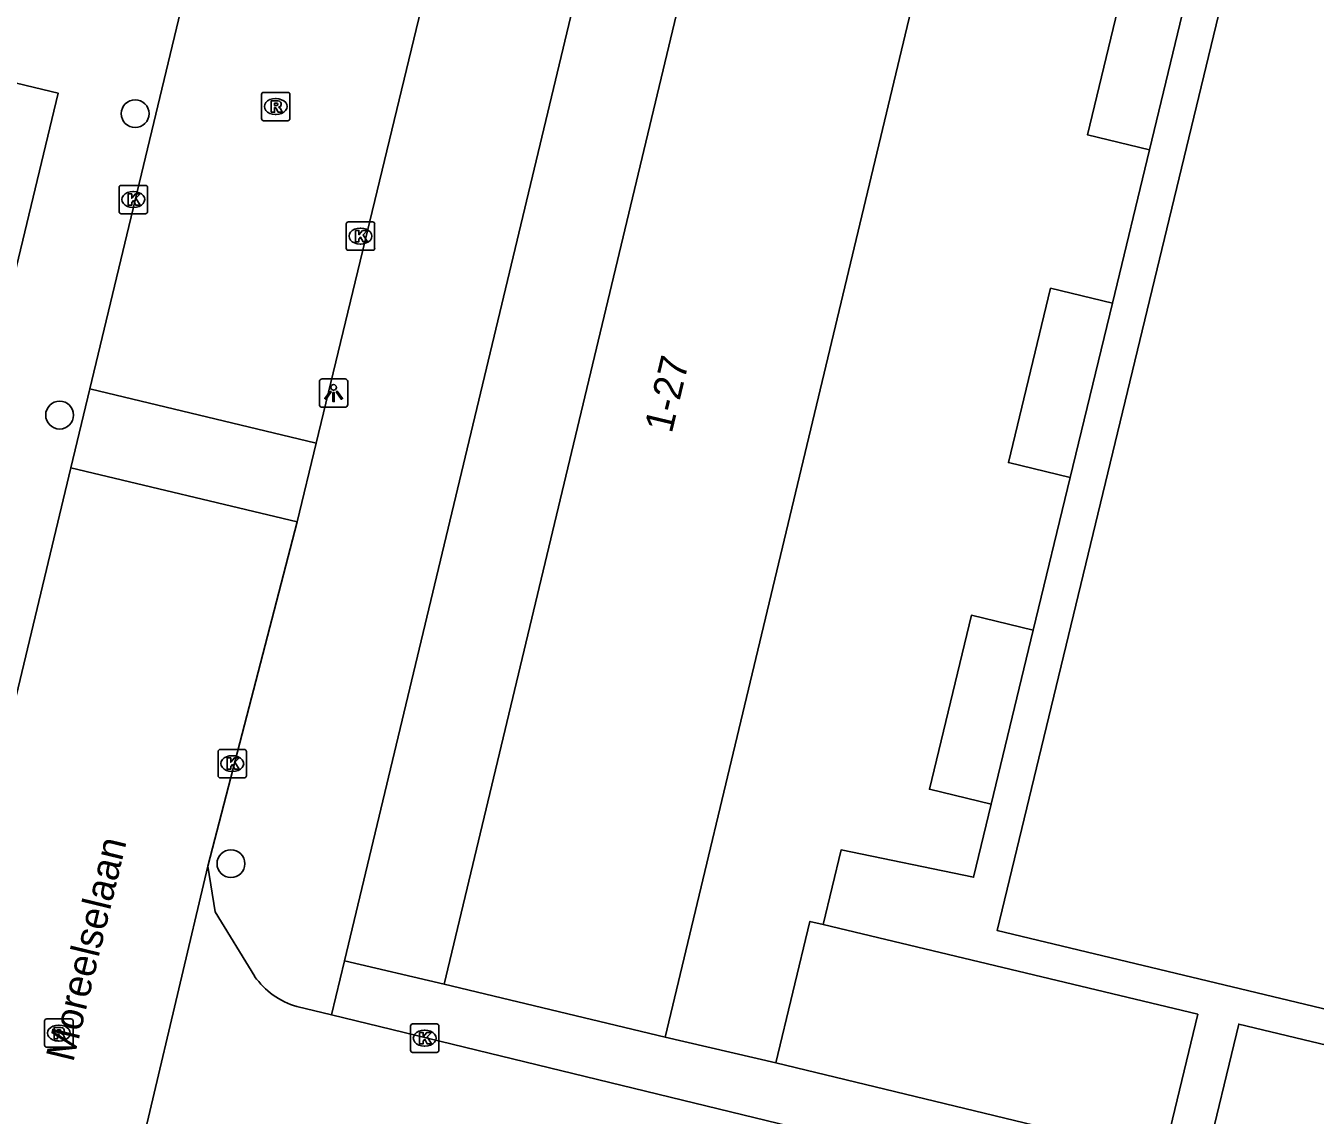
# Model space of a CAD drawing. Extents: x 162812 to 163818, y 381639 to 382470.
# Drawn here: x 163203.73 to 163249.13, y 382260.11 to 382298.47 of the extents above; entities that cross this region are included whole.
import ezdxf

# ---------------------------------------------------------------- set-up
doc = ezdxf.new("R2010")
doc.units = 0
for name, color, linetype in [('IMGEO_Boom', 7, 'Continuous'), ('IMGEO_Kolk', 7, 'Continuous'), ('IMGEO_Lichtpunt', 7, 'Continuous'), ('IMGEO_Openbare_ruimte_label', 7, 'Continuous'), ('IMGEO_Pand', 7, 'Continuous'), ('IMGEO_Pand_nummerreeks', 7, 'Continuous'), ('IMGEO_Rijbaan_lokaal_open', 7, 'Continuous'), ('IMGEO_Rioolput', 7, 'Continuous'), ('IMGEO_Voetpad_open', 7, 'Continuous')]:
    doc.layers.add(name, color=color, linetype=linetype)

msp = doc.modelspace()

# ---------------------------------------------------------------- linework, layer by layer
at = {"layer": 'IMGEO_Boom'}
for centre in [(163207.583, 382295.374), (163204.923, 382284.757), (163210.954, 382268.962)]:
    msp.add_circle(centre, 0.489, dxfattribs=at)
at = {"layer": 'IMGEO_Kolk'}
for p, q in [((163207.017, 382291.921), (163207.017, 382292.773)), ((163207.092, 382292.847), (163207.944, 382292.847)), ((163208.018, 382292.773), (163208.018, 382291.921)), ((163207.505, 382292.627), (163207.53, 382292.627)), ((163207.944, 382291.847), (163207.092, 382291.847)), ((163207.528, 382292.067), (163207.503, 382292.067)), ((163215.014, 382290.635), (163215.014, 382291.487)), ((163215.089, 382291.561), (163215.941, 382291.561)), ((163216.015, 382291.487), (163216.015, 382290.635)), ((163215.502, 382291.341), (163215.527, 382291.341)), ((163215.941, 382290.561), (163215.089, 382290.561)), ((163215.525, 382290.781), (163215.5, 382290.781)), ((163210.502, 382272.059), (163210.502, 382272.911)), ((163210.577, 382272.985), (163211.429, 382272.985)), ((163210.99, 382272.765), (163211.015, 382272.765)), ((163211.503, 382272.911), (163211.503, 382272.059)), ((163211.429, 382271.985), (163210.577, 382271.985)), ((163211.013, 382272.205), (163210.988, 382272.205)), ((163217.276, 382262.392), (163217.276, 382263.244)), ((163217.351, 382263.318), (163218.203, 382263.318)), ((163218.277, 382263.244), (163218.277, 382262.392)), ((163217.764, 382263.098), (163217.789, 382263.098)), ((163217.787, 382262.538), (163217.762, 382262.538)), ((163218.203, 382262.318), (163217.351, 382262.318))]:
    msp.add_line(p, q, dxfattribs=at)
for points in [[(163207.017, 382291.921), (163207.017, 382292.773)], [(163207.092, 382292.847), (163207.944, 382292.847)], [(163208.018, 382292.773), (163208.018, 382291.921)], [(163207.338, 382292.547), (163207.461, 382292.547), (163207.461, 382292.396), (163207.591, 382292.547), (163207.755, 382292.547), (163207.609, 382292.396), (163207.762, 382292.147), (163207.61, 382292.147), (163207.525, 382292.311), (163207.461, 382292.244), (163207.461, 382292.147), (163207.338, 382292.147), (163207.338, 382292.547)], [(163207.944, 382291.847), (163207.092, 382291.847)], [(163215.014, 382290.635), (163215.014, 382291.487)], [(163215.089, 382291.561), (163215.941, 382291.561)], [(163216.015, 382291.487), (163216.015, 382290.635)], [(163215.335, 382291.261), (163215.458, 382291.261), (163215.458, 382291.11), (163215.588, 382291.261), (163215.752, 382291.261), (163215.606, 382291.11), (163215.759, 382290.861), (163215.607, 382290.861), (163215.522, 382291.025), (163215.458, 382290.958), (163215.458, 382290.861), (163215.335, 382290.861), (163215.335, 382291.261)], [(163215.941, 382290.561), (163215.089, 382290.561)], [(163210.502, 382272.059), (163210.502, 382272.911)], [(163210.577, 382272.985), (163211.429, 382272.985)], [(163211.503, 382272.911), (163211.503, 382272.059)], [(163210.823, 382272.685), (163210.946, 382272.685), (163210.946, 382272.534), (163211.076, 382272.685), (163211.24, 382272.685), (163211.094, 382272.534), (163211.247, 382272.285), (163211.095, 382272.285), (163211.01, 382272.449), (163210.946, 382272.382), (163210.946, 382272.285), (163210.823, 382272.285), (163210.823, 382272.685)], [(163211.429, 382271.985), (163210.577, 382271.985)], [(163217.276, 382262.392), (163217.276, 382263.244)], [(163217.351, 382263.318), (163218.203, 382263.318)], [(163218.277, 382263.244), (163218.277, 382262.392)], [(163217.597, 382263.018), (163217.72, 382263.018), (163217.72, 382262.867), (163217.85, 382263.018), (163218.014, 382263.018), (163217.868, 382262.867), (163218.021, 382262.618), (163217.869, 382262.618), (163217.784, 382262.782), (163217.72, 382262.715), (163217.72, 382262.618), (163217.597, 382262.618), (163217.597, 382263.018)], [(163218.203, 382262.318), (163217.351, 382262.318)]]:
    msp.add_lwpolyline(points, dxfattribs=at)
for centre, start, end in [((163207.094, 382292.771), 91.552, 178.448), ((163207.094, 382292.771), 91.552, 178.448), ((163207.942, 382292.771), 1.552, 88.448), ((163207.942, 382292.771), 1.552, 88.448), ((163207.094, 382291.923), 181.552, 268.448), ((163207.094, 382291.923), 181.552, 268.448), ((163207.942, 382291.923), 271.552, 358.448), ((163207.942, 382291.923), 271.552, 358.448), ((163215.091, 382291.485), 91.552, 178.448), ((163215.091, 382291.485), 91.552, 178.448), ((163215.939, 382291.485), 1.552, 88.448), ((163215.939, 382291.485), 1.552, 88.448), ((163215.091, 382290.637), 181.552, 268.448), ((163215.091, 382290.637), 181.552, 268.448), ((163215.939, 382290.637), 271.552, 358.448), ((163215.939, 382290.637), 271.552, 358.448), ((163210.579, 382272.909), 91.552, 178.448), ((163210.579, 382272.909), 91.552, 178.448), ((163211.427, 382272.909), 1.552, 88.448), ((163211.427, 382272.909), 1.552, 88.448), ((163210.579, 382272.061), 181.552, 268.448), ((163210.579, 382272.061), 181.552, 268.448), ((163211.427, 382272.061), 271.552, 358.448), ((163211.427, 382272.061), 271.552, 358.448), ((163217.353, 382263.242), 91.552, 178.448), ((163217.353, 382263.242), 91.552, 178.448), ((163218.201, 382263.242), 1.552, 88.448), ((163218.201, 382263.242), 1.552, 88.448), ((163217.353, 382262.394), 181.552, 268.448), ((163217.353, 382262.394), 181.552, 268.448), ((163218.201, 382262.394), 271.552, 358.448), ((163218.201, 382262.394), 271.552, 358.448)]:
    msp.add_arc(centre, 0.0765, start, end, dxfattribs=at)
for centre, major_axis, ratio, start_param, end_param in [((163207.504, 382292.347), (-0.387, 0.002), 0.722429, 4.712389, 7.853982), ((163207.529, 382292.347), (-0.39, 0.002), 0.717154, 1.570796, 4.712389), ((163215.501, 382291.061), (-0.387, 0.002), 0.722429, 4.712389, 7.853982), ((163215.526, 382291.061), (-0.39, 0.002), 0.717154, 1.570796, 4.712389), ((163210.989, 382272.485), (-0.387, 0.002), 0.722429, 4.712389, 7.853982), ((163211.014, 382272.485), (-0.39, 0.002), 0.717154, 1.570796, 4.712389), ((163217.763, 382262.818), (-0.387, 0.002), 0.722429, 4.712389, 7.853982), ((163217.788, 382262.818), (-0.39, 0.002), 0.717154, 1.570796, 4.712389)]:
    msp.add_ellipse(centre, major_axis=major_axis, ratio=ratio, start_param=start_param, end_param=end_param, dxfattribs=at)
at = {"layer": 'IMGEO_Lichtpunt'}
for p, q in [((163214.072, 382285.937), (163214.072, 382285.13)), ((163214.072, 382285.937), (163214.072, 382285.13)), ((163214.974, 382286.032), (163214.166, 382286.032)), ((163214.974, 382286.032), (163214.166, 382286.032)), ((163215.068, 382285.13), (163215.068, 382285.937)), ((163215.068, 382285.13), (163215.068, 382285.937)), ((163214.166, 382285.036), (163214.974, 382285.036)), ((163214.166, 382285.036), (163214.974, 382285.036))]:
    msp.add_line(p, q, dxfattribs=at)
for points in [[(163214.446, 382285.601), (163214.485, 382285.573), (163214.297, 382285.311), (163214.259, 382285.338), (163214.446, 382285.601)], [(163214.548, 382285.553), (163214.595, 382285.553), (163214.595, 382285.231), (163214.548, 382285.231), (163214.548, 382285.553)], [(163214.658, 382285.573), (163214.696, 382285.6), (163214.883, 382285.338), (163214.844, 382285.31), (163214.658, 382285.573)]]:
    msp.add_lwpolyline(points, dxfattribs=at)
msp.add_circle((163214.571, 382285.735), 0.0994, dxfattribs=at)
for centre, start, end in [((163214.166, 382285.937), 90, 180), ((163214.166, 382285.937), 90, 180), ((163214.974, 382285.937), 0, 90), ((163214.974, 382285.937), 0, 90), ((163214.166, 382285.13), 180, 270), ((163214.166, 382285.13), 180, 270), ((163214.974, 382285.13), 270, 0), ((163214.974, 382285.13), 270, 360)]:
    msp.add_arc(centre, 0.0946, start, end, dxfattribs=at)
at = {"layer": 'IMGEO_Pand'}
for points in [[(163229.049, 382308.939), (163218.465, 382264.714)], [(163226.243, 382262.852), (163236.827, 382307.077)], [(163244.773, 382300.239), (163242.596, 382300.765), (163241.113, 382294.621), (163243.29, 382294.095)], [(163244.773, 382300.239), (163243.29, 382294.095)], [(163241.986, 382288.7), (163239.809, 382289.226), (163238.325, 382283.083), (163240.502, 382282.557)], [(163241.986, 382288.7), (163240.502, 382282.557)], [(163239.204, 382277.182), (163237.027, 382277.708), (163235.548, 382271.584), (163237.725, 382271.058)], [(163239.204, 382277.182), (163237.725, 382271.058)], [(163231.804, 382266.82), (163231.34, 382266.931), (163230.143, 382261.953)], [(163231.804, 382266.82), (163244.992, 382263.659), (163243.783, 382258.657)], [(163226.243, 382262.852), (163218.465, 382264.714)], [(163245.227, 382258.308), (163246.436, 382263.313), (163258.585, 382260.401)], [(163230.143, 382261.953), (163243.783, 382258.657)]]:
    msp.add_lwpolyline(points, dxfattribs=at)
at = {"layer": 'IMGEO_Rijbaan_lokaal_open'}
for points in [[(163205.989, 382285.68), (163212.298, 382311.975)], [(163220.319, 382310.091), (163213.951, 382283.769)], [(163205.323, 382282.906), (163205.989, 382285.68)], [(163205.989, 382285.68), (163213.951, 382283.769)], [(163213.951, 382283.769), (163213.29, 382280.995)], [(163190.618, 382221.745), (163197.427, 382250), (163205.323, 382282.906)], [(163213.29, 382280.995), (163205.323, 382282.906)], [(163210.146, 382268.873), (163213.29, 382280.995)], [(163210.146, 382268.873), (163207.079, 382255.92)], [(163211.791, 382264.994), (163210.396, 382267.272), (163210.146, 382268.873)], [(163214.495, 382263.638), (163213.274, 382263.935)], [(163214.495, 382263.638), (163267.687, 382250.701), (163268.719, 382250.464)]]:
    msp.add_lwpolyline(points, dxfattribs=at)
msp.add_arc((163214.038, 382266.573), 2.747, 215.0948, 253.8444, dxfattribs=at)
at = {"layer": 'IMGEO_Rioolput'}
for p, q in [((163212.032, 382295.196), (163212.032, 382296.048)), ((163212.107, 382296.122), (163212.959, 382296.122)), ((163213.033, 382296.048), (163213.033, 382295.196)), ((163212.52, 382295.902), (163212.545, 382295.902)), ((163212.959, 382295.122), (163212.107, 382295.122)), ((163212.543, 382295.342), (163212.518, 382295.342)), ((163204.394, 382262.572), (163204.394, 382263.424)), ((163204.469, 382263.498), (163205.321, 382263.498)), ((163204.882, 382263.278), (163204.907, 382263.278)), ((163205.395, 382263.424), (163205.395, 382262.572)), ((163205.321, 382262.498), (163204.469, 382262.498)), ((163204.905, 382262.718), (163204.88, 382262.718))]:
    msp.add_line(p, q, dxfattribs=at)
for points in [[(163212.032, 382295.196), (163212.032, 382296.048)], [(163212.107, 382296.122), (163212.959, 382296.122)], [(163213.033, 382296.048), (163213.033, 382295.196)], [(163212.621, 382295.82), (163212.369, 382295.822), (163212.369, 382295.422)], [(163212.369, 382295.422), (163212.493, 382295.422), (163212.493, 382295.584), (163212.504, 382295.584)], [(163212.547, 382295.741), (163212.493, 382295.741), (163212.493, 382295.66)], [(163212.493, 382295.66), (163212.545, 382295.66)], [(163212.551, 382295.555), (163212.622, 382295.422), (163212.762, 382295.422), (163212.697, 382295.548)], [(163212.959, 382295.122), (163212.107, 382295.122)], [(163204.394, 382262.572), (163204.394, 382263.424)], [(163204.469, 382263.498), (163205.321, 382263.498)], [(163205.395, 382263.424), (163205.395, 382262.572)], [(163204.983, 382263.196), (163204.731, 382263.198), (163204.731, 382262.798)], [(163204.731, 382262.798), (163204.855, 382262.798), (163204.855, 382262.96), (163204.866, 382262.96)], [(163204.909, 382263.117), (163204.855, 382263.117), (163204.855, 382263.036)], [(163204.855, 382263.036), (163204.907, 382263.036)], [(163204.913, 382262.931), (163204.984, 382262.798), (163205.124, 382262.798), (163205.059, 382262.924)], [(163205.321, 382262.498), (163204.469, 382262.498)]]:
    msp.add_lwpolyline(points, dxfattribs=at)
for centre, radius, start, end in [((163212.109, 382296.046), 0.0765, 91.552, 178.448), ((163212.109, 382296.046), 0.0765, 91.552, 178.448), ((163212.957, 382296.046), 0.0765, 1.552, 88.448), ((163212.957, 382296.046), 0.0765, 1.552, 88.448), ((163212.503, 382295.531), 0.0533, 26.0293, 88.6989), ((163212.529, 382295.849), 0.19, 274.7715, 282.9687), ((163212.553, 382295.645), 0.0964, 77.0061, 93.1865), ((163212.567, 382295.702), 0.0378, 276.6634, 79.6772), ((163212.62, 382295.71), 0.109, 350.3612, 89.416), ((163212.618, 382295.71), 0.112, 277.5842, 350.9817), ((163212.602, 382295.495), 0.108, 29.5134, 73.7905), ((163212.109, 382295.198), 0.0765, 181.552, 268.448), ((163212.109, 382295.198), 0.0765, 181.552, 268.448), ((163212.957, 382295.198), 0.0765, 271.552, 358.448), ((163212.957, 382295.198), 0.0765, 271.552, 358.448), ((163204.471, 382263.422), 0.0765, 91.552, 178.448), ((163204.471, 382263.422), 0.0765, 91.552, 178.448), ((163205.319, 382263.422), 0.0765, 1.552, 88.448), ((163205.319, 382263.422), 0.0765, 1.552, 88.448), ((163204.865, 382262.907), 0.0533, 26.0293, 88.6989), ((163204.891, 382263.225), 0.19, 274.7715, 282.9687), ((163204.915, 382263.021), 0.0964, 77.0061, 93.1865), ((163204.929, 382263.078), 0.0378, 276.6634, 79.6772), ((163204.982, 382263.086), 0.109, 350.3612, 89.416), ((163204.98, 382263.086), 0.112, 277.5842, 350.9817), ((163204.964, 382262.871), 0.108, 29.5134, 73.7905), ((163204.471, 382262.574), 0.0765, 181.552, 268.448), ((163204.471, 382262.574), 0.0765, 181.552, 268.448), ((163205.319, 382262.574), 0.0765, 271.552, 358.448), ((163205.319, 382262.574), 0.0765, 271.552, 358.448)]:
    msp.add_arc(centre, radius, start, end, dxfattribs=at)
for centre, major_axis, ratio, start_param, end_param in [((163212.519, 382295.622), (-0.387, 0.002), 0.722429, 4.712389, 7.853982), ((163212.544, 382295.622), (-0.39, 0.002), 0.717154, 1.570796, 4.712389), ((163204.881, 382262.998), (-0.387, 0.002), 0.722429, 4.712389, 7.853982), ((163204.906, 382262.998), (-0.39, 0.002), 0.717154, 1.570796, 4.712389)]:
    msp.add_ellipse(centre, major_axis=major_axis, ratio=ratio, start_param=start_param, end_param=end_param, dxfattribs=at)
at = {"layer": 'IMGEO_Voetpad_open'}
for points in [[(163214.952, 382265.544), (163225.556, 382309.796)], [(163262.216, 382300.897), (163253.055, 382262.982), (163237.933, 382266.607), (163247.107, 382304.575)], [(163190.746, 382237.354), (163193.788, 382250), (163204.875, 382296.09), (163198.99, 382297.502)], [(163243.29, 382294.095), (163241.986, 382288.7)], [(163240.502, 382282.557), (163239.204, 382277.182)], [(163237.725, 382271.058), (163237.103, 382268.482), (163232.434, 382269.446), (163231.804, 382266.82)], [(163214.952, 382265.544), (163214.495, 382263.638)], [(163218.465, 382264.714), (163214.952, 382265.544)], [(163230.143, 382261.953), (163226.243, 382262.852)]]:
    msp.add_lwpolyline(points, dxfattribs=at)

# ---------------------------------------------------------------- texts
at = {"layer": 'IMGEO_Openbare_ruimte_label'}
msp.add_text('Moreelselaan', height=1, rotation=76.4084, dxfattribs=at).set_placement((163205.401, 382261.945))
at = {"layer": 'IMGEO_Pand_nummerreeks'}
msp.add_text('1-27', height=1, rotation=76.541, dxfattribs=at).set_placement((163226.473, 382284.087))

doc.saveas('drawing.dxf')
